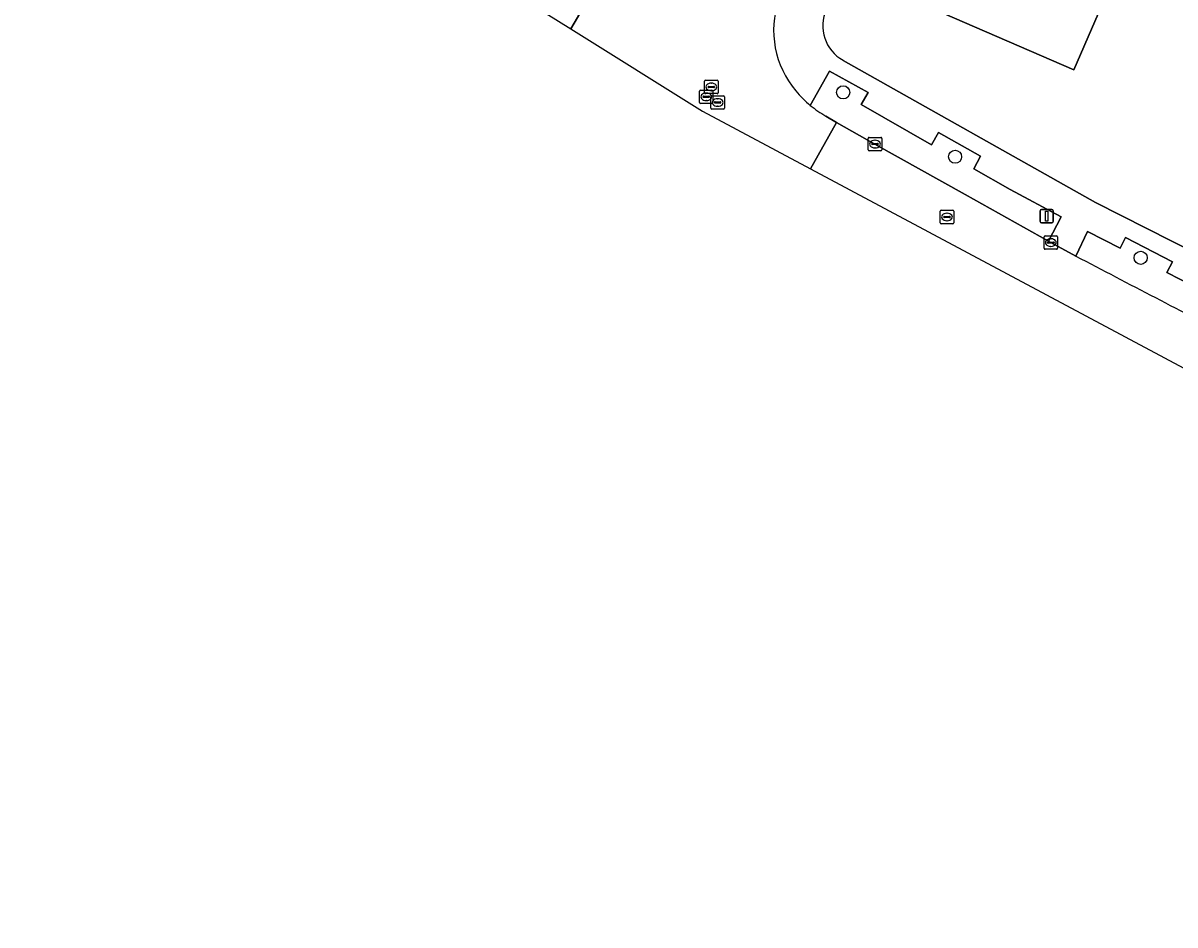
# Model space of a CAD drawing. Extents: x 162803 to 163818, y 381639 to 382475.
# Drawn here: x 163391.3 to 163477, y 381737.8 to 381804.9 of the extents above; entities that cross this region are included whole.
import ezdxf

# ---------------------------------------------------------------- set-up
doc = ezdxf.new("R2010")
doc.units = 0
for name, color, linetype in [('IMGEO_Boom', 7, 'Continuous'), ('IMGEO_Erf', 7, 'Continuous'), ('IMGEO_Groenvoorziening', 7, 'Continuous'), ('IMGEO_Kolk', 7, 'Continuous'), ('IMGEO_Lichtmast', 7, 'Continuous'), ('IMGEO_Pand', 7, 'Continuous'), ('IMGEO_Rijbaan_lokaal_gesloten', 7, 'Continuous'), ('IMGEO_Rijbaan_lokaal_open', 7, 'Continuous'), ('IMGEO_Rioolput', 7, 'Continuous'), ('IMGEO_Voetpad_open', 7, 'Continuous')]:
    doc.layers.add(name, color=color, linetype=linetype)

msp = doc.modelspace()

# ---------------------------------------------------------------- linework, layer by layer
at = {"layer": 'IMGEO_Boom'}
for centre in [(163452.325, 381799.755), (163460.655, 381794.966), (163474.465, 381787.449)]:
    msp.add_circle(centre, 0.489, dxfattribs=at)
at = {"layer": 'IMGEO_Erf'}
msp.add_lwpolyline([(163469.482, 381801.434), (163459.697, 381805.683), (163466.777, 381821.989), (163473.858, 381838.296), (163483.642, 381834.047), (163476.562, 381817.741)], close=True, dxfattribs=at)
msp.add_lwpolyline([(163452.321, 381802.14), (163471.094, 381791.572), (163488.188, 381782.903), (163491.532, 381781.453), (163500, 381800.948), (163510.339, 381824.751)], dxfattribs=at)
msp.add_arc((163453.778, 381804.734), 2.975, 156.34466, 240.67949, dxfattribs=at)
at = {"layer": 'IMGEO_Groenvoorziening'}
for points in [[(163451.045, 381797.995), (163451.837, 381797.516), (163454.695, 381795.909), (163461.407, 381792.145), (163467.596, 381788.683), (163468.547, 381790.487), (163464.759, 381792.541), (163462.054, 381794.074), (163462.557, 381794.999), (163459.416, 381796.761), (163458.897, 381795.843), (163453.672, 381798.857), (163454.178, 381799.754), (163451.314, 381801.346), (163449.881, 381798.787)], [(163481.486, 381781.418), (163487.678, 381778.362), (163488.96, 381781.032), (163485.188, 381782.906), (163484.79, 381782.123), (163480.268, 381784.375), (163476.418, 381786.352), (163476.829, 381787.144), (163473.344, 381788.947), (163472.949, 381788.159), (163470.499, 381789.393), (163469.647, 381787.574)]]:
    msp.add_lwpolyline(points, dxfattribs=at)
for centre, radius, start, end in [((163454.749, 381804.691), 7.652, 230.48976, 241.04653), ((164147.327, 383076.402), 1456.135, 242.264108, 242.789162)]:
    msp.add_arc(centre, radius, start, end, dxfattribs=at)
at = {"layer": 'IMGEO_Kolk'}
for p, q in [((163454.194, 381795.483), (163454.194, 381796.335)), ((163454.269, 381796.409), (163455.121, 381796.409)), ((163454.453, 381795.903), (163454.453, 381795.915)), ((163454.496, 381795.952), (163454.894, 381795.952)), ((163454.682, 381796.189), (163454.707, 381796.189)), ((163454.937, 381795.915), (163454.937, 381795.903)), ((163455.195, 381796.335), (163455.195, 381795.483)), ((163455.121, 381795.409), (163454.269, 381795.409)), ((163454.891, 381795.866), (163454.493, 381795.866)), ((163454.705, 381795.629), (163454.68, 381795.629)), ((163467.354, 381789.077), (163468.206, 381789.077)), ((163467.279, 381788.151), (163467.279, 381789.003)), ((163467.538, 381788.571), (163467.538, 381788.583)), ((163467.976, 381788.534), (163467.578, 381788.534)), ((163467.581, 381788.62), (163467.979, 381788.62)), ((163467.79, 381788.297), (163467.765, 381788.297)), ((163467.767, 381788.857), (163467.792, 381788.857)), ((163468.022, 381788.583), (163468.022, 381788.571)), ((163468.28, 381789.003), (163468.28, 381788.151)), ((163468.206, 381788.077), (163467.354, 381788.077))]:
    msp.add_line(p, q, dxfattribs=at)
for points in [[(163454.194, 381795.483), (163454.194, 381796.335)], [(163454.269, 381796.409), (163455.121, 381796.409)], [(163455.195, 381796.335), (163455.195, 381795.483)], [(163455.121, 381795.409), (163454.269, 381795.409)], [(163467.354, 381789.077), (163468.206, 381789.077)], [(163467.279, 381788.151), (163467.279, 381789.003)], [(163468.28, 381789.003), (163468.28, 381788.151)], [(163468.206, 381788.077), (163467.354, 381788.077)]]:
    msp.add_lwpolyline(points, dxfattribs=at)
for centre, radius, start, end in [((163454.271, 381796.333), 0.0765, 91.55205, 178.44795), ((163454.271, 381796.333), 0.0765, 91.55205, 178.44795), ((163454.493, 381795.912), 0.0403, 85.87752, 175.75265), ((163454.49, 381795.902), 0.0366, 178.93798, 274.71019), ((163454.894, 381795.909), 0.043, 264.86636, 352.45326), ((163454.898, 381795.914), 0.0386, 1.73085, 96.63898), ((163455.119, 381796.333), 0.0765, 1.55205, 88.44795), ((163455.119, 381796.333), 0.0765, 1.55205, 88.44795), ((163454.271, 381795.485), 0.0765, 181.55205, 268.44795), ((163454.271, 381795.485), 0.0765, 181.55205, 268.44795), ((163455.119, 381795.485), 0.0765, 271.55205, 358.44795), ((163455.119, 381795.485), 0.0765, 271.55205, 358.44795), ((163467.356, 381789.001), 0.0765, 91.55205, 178.44795), ((163467.356, 381789.001), 0.0765, 91.55205, 178.44795), ((163468.204, 381789.001), 0.0765, 1.55205, 88.44795), ((163468.204, 381789.001), 0.0765, 1.55205, 88.44795), ((163467.578, 381788.58), 0.0403, 85.87752, 175.75265), ((163467.575, 381788.57), 0.0366, 178.93798, 274.71019), ((163467.979, 381788.577), 0.043, 264.86636, 352.45326), ((163467.983, 381788.582), 0.0386, 1.73085, 96.63898), ((163467.356, 381788.153), 0.0765, 181.55205, 268.44795), ((163467.356, 381788.153), 0.0765, 181.55205, 268.44795), ((163468.204, 381788.153), 0.0765, 271.55205, 358.44795), ((163468.204, 381788.153), 0.0765, 271.55205, 358.44795)]:
    msp.add_arc(centre, radius, start, end, dxfattribs=at)
for centre, major_axis, ratio, start_param, end_param in [((163454.681, 381795.909), (-0.387, 0.002), 0.722429, 4.712389, 7.853982), ((163454.706, 381795.909), (-0.39, 0.002), 0.717154, 1.570796, 4.712389), ((163467.766, 381788.577), (-0.387, 0.002), 0.722429, 4.712389, 7.853982), ((163467.791, 381788.577), (-0.39, 0.002), 0.717154, 1.570796, 4.712389)]:
    msp.add_ellipse(centre, major_axis=major_axis, ratio=ratio, start_param=start_param, end_param=end_param, dxfattribs=at)
at = {"layer": 'IMGEO_Lichtmast'}
for p, q in [((163466.974, 381790.149), (163466.974, 381790.949)), ((163466.974, 381790.949), (163466.974, 381790.149)), ((163467.074, 381791.049), (163467.864, 381791.049)), ((163467.864, 381791.049), (163467.074, 381791.049)), ((163467.964, 381790.949), (163467.964, 381790.149)), ((163467.964, 381790.149), (163467.964, 381790.949)), ((163467.864, 381790.049), (163467.074, 381790.049)), ((163467.074, 381790.049), (163467.864, 381790.049))]:
    msp.add_line(p, q, dxfattribs=at)
msp.add_lwpolyline([(163467.394, 381790.924), (163467.544, 381790.924), (163467.544, 381790.174), (163467.394, 381790.174), (163467.394, 381790.924)], dxfattribs=at)
for centre, start, end in [((163467.074, 381790.949), 90, 180), ((163467.074, 381790.949), 90, 180), ((163467.864, 381790.949), 0, 90), ((163467.864, 381790.949), 360, 90), ((163467.074, 381790.149), 180, 270), ((163467.074, 381790.149), 180, 270), ((163467.864, 381790.149), 270, 0), ((163467.864, 381790.149), 270, 0)]:
    msp.add_arc(centre, 0.1, start, end, dxfattribs=at)
at = {"layer": 'IMGEO_Pand'}
msp.add_lwpolyline([(163466.777, 381821.989), (163459.697, 381805.683), (163469.482, 381801.434), (163476.562, 381817.741)], close=True, dxfattribs=at)
at = {"layer": 'IMGEO_Rijbaan_lokaal_gesloten'}
for points in [[(163434.734, 381806.559), (163433.645, 381807.215), (163432.06, 381804.479), (163441.867, 381798.366), (163449.899, 381794.075)], [(163449.899, 381794.075), (163451.837, 381797.516), (163451.045, 381797.995)]]:
    msp.add_lwpolyline(points, dxfattribs=at)
for centre, radius, start, end in [((163454.105, 381804.368), 6.95, 161.18002, 220.30258), ((163454.765, 381804.702), 7.67, 219.01559, 230.45439), ((163454.749, 381804.691), 7.652, 230.48976, 241.04653)]:
    msp.add_arc(centre, radius, start, end, dxfattribs=at)
at = {"layer": 'IMGEO_Rijbaan_lokaal_open'}
msp.add_lwpolyline([(163432.06, 381804.479), (163433.645, 381807.215), (163432.917, 381807.601), (163430.921, 381808.822), (163415.975, 381818.069), (163413.902, 381819.257), (163398.609, 381827.994), (163396.691, 381829.107), (163395.459, 381829.836), (163392.489, 381831.604), (163391.302, 381829.601), (163400.716, 381824.015)], close=True, dxfattribs=at)
msp.add_lwpolyline([(163469.647, 381787.574), (163467.78, 381788.577), (163467.596, 381788.683), (163461.407, 381792.145), (163454.695, 381795.909), (163451.837, 381797.516), (163449.899, 381794.075), (163499.648, 381767.498), (163531.295, 381755.808)], dxfattribs=at)
msp.add_arc((164147.327, 383076.402), 1456.135, 242.264108, 242.789162, dxfattribs=at)
at = {"layer": 'IMGEO_Rioolput'}
for p, q in [((163442.016, 381799.734), (163442.016, 381800.586)), ((163442.091, 381800.66), (163442.943, 381800.66)), ((163442.318, 381800.203), (163442.716, 381800.203)), ((163442.504, 381800.44), (163442.529, 381800.44)), ((163443.017, 381800.586), (163443.017, 381799.734)), ((163441.637, 381799.003), (163441.637, 381799.855)), ((163441.712, 381799.929), (163442.564, 381799.929)), ((163441.896, 381799.423), (163441.896, 381799.435)), ((163442.334, 381799.386), (163441.936, 381799.386)), ((163441.939, 381799.472), (163442.337, 381799.472)), ((163442.943, 381799.66), (163442.091, 381799.66)), ((163442.125, 381799.709), (163442.15, 381799.709)), ((163442.275, 381800.154), (163442.275, 381800.166)), ((163442.713, 381800.117), (163442.315, 381800.117)), ((163442.38, 381799.435), (163442.38, 381799.423)), ((163442.489, 381798.581), (163442.489, 381799.433)), ((163442.527, 381799.88), (163442.502, 381799.88)), ((163442.564, 381799.507), (163443.416, 381799.507)), ((163442.638, 381799.855), (163442.638, 381799.003)), ((163442.759, 381800.166), (163442.759, 381800.154)), ((163443.49, 381799.433), (163443.49, 381798.581)), ((163442.564, 381798.929), (163441.712, 381798.929)), ((163442.148, 381799.149), (163442.123, 381799.149)), ((163443.416, 381798.507), (163442.564, 381798.507)), ((163442.748, 381799.001), (163442.748, 381799.013)), ((163443.186, 381798.964), (163442.788, 381798.964)), ((163442.791, 381799.05), (163443.189, 381799.05)), ((163443, 381798.727), (163442.975, 381798.727)), ((163442.977, 381799.287), (163443.002, 381799.287)), ((163443.232, 381799.013), (163443.232, 381799.001)), ((163459.55, 381790.057), (163459.55, 381790.909)), ((163459.625, 381790.983), (163460.477, 381790.983)), ((163460.038, 381790.763), (163460.063, 381790.763)), ((163460.551, 381790.909), (163460.551, 381790.057)), ((163460.477, 381789.983), (163459.625, 381789.983)), ((163459.809, 381790.477), (163459.809, 381790.489)), ((163460.247, 381790.44), (163459.849, 381790.44)), ((163459.852, 381790.526), (163460.25, 381790.526)), ((163460.061, 381790.203), (163460.036, 381790.203)), ((163460.293, 381790.489), (163460.293, 381790.477))]:
    msp.add_line(p, q, dxfattribs=at)
for points in [[(163442.016, 381799.734), (163442.016, 381800.586)], [(163442.091, 381800.66), (163442.943, 381800.66)], [(163443.017, 381800.586), (163443.017, 381799.734)], [(163441.637, 381799.003), (163441.637, 381799.855)], [(163441.712, 381799.929), (163442.564, 381799.929)], [(163442.943, 381799.66), (163442.091, 381799.66)], [(163442.489, 381798.581), (163442.489, 381799.433)], [(163442.564, 381799.507), (163443.416, 381799.507)], [(163442.638, 381799.855), (163442.638, 381799.003)], [(163443.49, 381799.433), (163443.49, 381798.581)], [(163442.564, 381798.929), (163441.712, 381798.929)], [(163443.416, 381798.507), (163442.564, 381798.507)], [(163459.55, 381790.057), (163459.55, 381790.909)], [(163459.625, 381790.983), (163460.477, 381790.983)], [(163460.551, 381790.909), (163460.551, 381790.057)], [(163460.477, 381789.983), (163459.625, 381789.983)]]:
    msp.add_lwpolyline(points, dxfattribs=at)
for centre, radius, start, end in [((163442.093, 381800.584), 0.0765, 91.55205, 178.44795), ((163442.093, 381800.584), 0.0765, 91.55205, 178.44795), ((163442.315, 381800.163), 0.0403, 85.87752, 175.75265), ((163442.72, 381800.165), 0.0386, 1.73085, 96.63898), ((163442.941, 381800.584), 0.0765, 1.55205, 88.44795), ((163442.941, 381800.584), 0.0765, 1.55205, 88.44795), ((163441.714, 381799.853), 0.0765, 91.55205, 178.44795), ((163441.714, 381799.853), 0.0765, 91.55205, 178.44795), ((163441.936, 381799.432), 0.0403, 85.87752, 175.75265), ((163441.933, 381799.422), 0.0366, 178.93798, 274.71019), ((163442.093, 381799.736), 0.0765, 181.55205, 268.44795), ((163442.093, 381799.736), 0.0765, 181.55205, 268.44795), ((163442.312, 381800.153), 0.0366, 178.93798, 274.71019), ((163442.337, 381799.429), 0.043, 264.86636, 352.45326), ((163442.341, 381799.434), 0.0386, 1.73085, 96.63898), ((163442.566, 381799.431), 0.0765, 91.55205, 178.44795), ((163442.566, 381799.431), 0.0765, 91.55205, 178.44795), ((163442.562, 381799.853), 0.0765, 1.55205, 88.44795), ((163442.562, 381799.853), 0.0765, 1.55205, 88.44795), ((163442.716, 381800.16), 0.043, 264.86636, 352.45326), ((163442.941, 381799.736), 0.0765, 271.55205, 358.44795), ((163442.941, 381799.736), 0.0765, 271.55205, 358.44795), ((163443.414, 381799.431), 0.0765, 1.55205, 88.44795), ((163443.414, 381799.431), 0.0765, 1.55205, 88.44795), ((163441.714, 381799.005), 0.0765, 181.55205, 268.44795), ((163441.714, 381799.005), 0.0765, 181.55205, 268.44795), ((163442.566, 381798.583), 0.0765, 181.55205, 268.44795), ((163442.566, 381798.583), 0.0765, 181.55205, 268.44795), ((163442.562, 381799.005), 0.0765, 271.55205, 358.44795), ((163442.562, 381799.005), 0.0765, 271.55205, 358.44795), ((163442.788, 381799.01), 0.0403, 85.87752, 175.75265), ((163442.785, 381799), 0.0366, 178.93798, 274.71019), ((163443.189, 381799.007), 0.043, 264.86636, 352.45326), ((163443.193, 381799.012), 0.0386, 1.73085, 96.63898), ((163443.414, 381798.583), 0.0765, 271.55205, 358.44795), ((163443.414, 381798.583), 0.0765, 271.55205, 358.44795), ((163459.627, 381790.907), 0.0765, 91.55205, 178.44795), ((163459.627, 381790.907), 0.0765, 91.55205, 178.44795), ((163460.475, 381790.907), 0.0765, 1.55205, 88.44795), ((163460.475, 381790.907), 0.0765, 1.55205, 88.44795), ((163459.627, 381790.059), 0.0765, 181.55205, 268.44795), ((163459.627, 381790.059), 0.0765, 181.55205, 268.44795), ((163459.849, 381790.486), 0.0403, 85.87752, 175.75265), ((163459.846, 381790.476), 0.0366, 178.93798, 274.71019), ((163460.25, 381790.483), 0.043, 264.86636, 352.45326), ((163460.254, 381790.488), 0.0386, 1.73085, 96.63898), ((163460.475, 381790.059), 0.0765, 271.55205, 358.44795), ((163460.475, 381790.059), 0.0765, 271.55205, 358.44795)]:
    msp.add_arc(centre, radius, start, end, dxfattribs=at)
for centre, major_axis, ratio, start_param, end_param in [((163442.503, 381800.16), (-0.387, 0.002), 0.722429, 4.712389, 7.853982), ((163442.528, 381800.16), (-0.39, 0.002), 0.717154, 1.570796, 4.712389), ((163442.124, 381799.429), (-0.387, 0.002), 0.722429, 4.712389, 7.853982), ((163442.149, 381799.429), (-0.39, 0.002), 0.717154, 1.570796, 4.712389), ((163442.976, 381799.007), (-0.387, 0.002), 0.722429, 4.712389, 7.853982), ((163443.001, 381799.007), (-0.39, 0.002), 0.717154, 1.570796, 4.712389), ((163460.037, 381790.483), (-0.387, 0.002), 0.722429, 4.712389, 7.853982), ((163460.062, 381790.483), (-0.39, 0.002), 0.717154, 1.570796, 4.712389)]:
    msp.add_ellipse(centre, major_axis=major_axis, ratio=ratio, start_param=start_param, end_param=end_param, dxfattribs=at)
at = {"layer": 'IMGEO_Voetpad_open'}
for points in [[(163621.14, 381737.802), (163602.925, 381741.828), (163590.638, 381744.904), (163586.254, 381746.19), (163582.254, 381747.105), (163572.94, 381750), (163559.284, 381754.018), (163540.09, 381760.758), (163536.042, 381762.23), (163526.108, 381766.287), (163515.74, 381770.486), (163505.12, 381775.067), (163500, 381777.455), (163495.29, 381779.652), (163491.532, 381781.453), (163488.188, 381782.903), (163471.094, 381791.572), (163452.321, 381802.14)], [(163449.881, 381798.787), (163451.314, 381801.346), (163454.178, 381799.754), (163453.672, 381798.857), (163458.897, 381795.843), (163459.416, 381796.761), (163462.557, 381794.999), (163462.054, 381794.074), (163464.759, 381792.541), (163468.547, 381790.487), (163467.596, 381788.683), (163467.78, 381788.577), (163469.647, 381787.574), (163470.499, 381789.393), (163472.949, 381788.159), (163473.344, 381788.947), (163476.829, 381787.144), (163476.418, 381786.352), (163480.268, 381784.375)]]:
    msp.add_lwpolyline(points, dxfattribs=at)
for centre, radius, start, end in [((163454.105, 381804.368), 6.95, 161.18002, 220.30258), ((163453.778, 381804.734), 2.975, 156.34466, 240.67949), ((163454.765, 381804.702), 7.67, 219.01559, 230.45439)]:
    msp.add_arc(centre, radius, start, end, dxfattribs=at)

doc.saveas('drawing.dxf')
